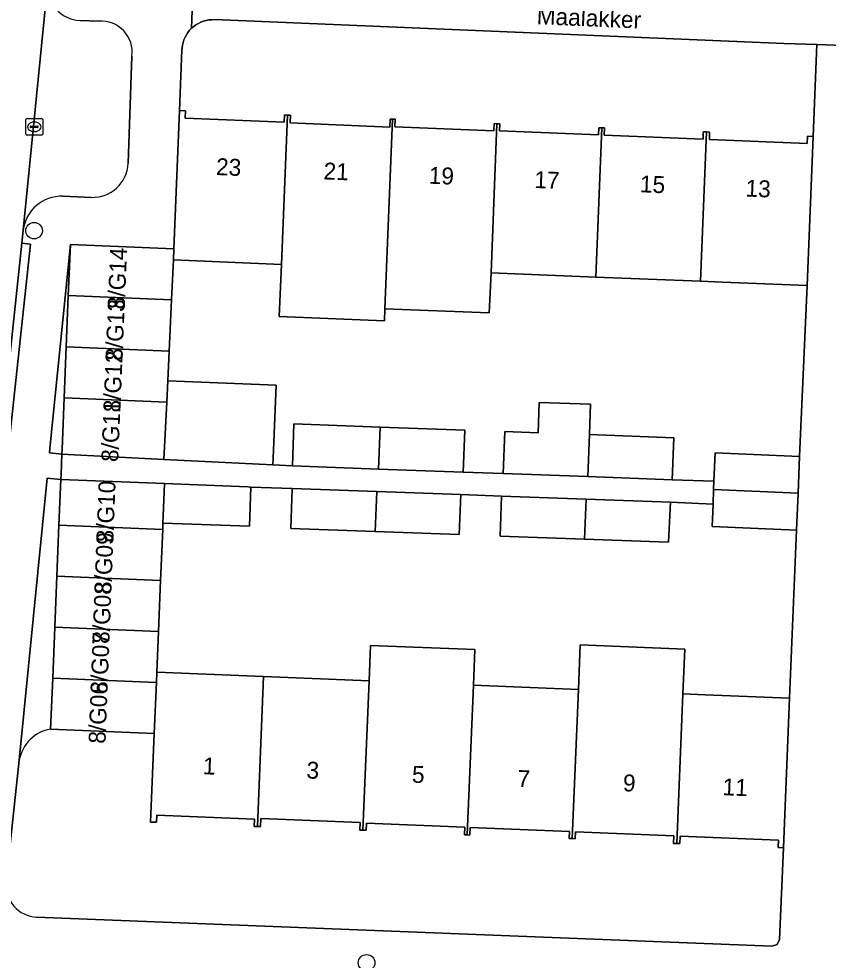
# Model space of a CAD drawing. Extents: x 161354 to 162026, y 386504 to 387460.
# Drawn here: x 161810.3 to 161858.1, y 386817.3 to 386873 of the extents above; entities that cross this region are included whole.
import ezdxf

# ---------------------------------------------------------------- set-up
doc = ezdxf.new("R2010")
doc.units = 0
for name, color, linetype in [('IMGEO_Boom', 7, 'Continuous'), ('IMGEO_Erf', 7, 'Continuous'), ('IMGEO_Kolk', 7, 'Continuous'), ('IMGEO_Muur', 7, 'Continuous'), ('IMGEO_Openbare_ruimte_label', 7, 'Continuous'), ('IMGEO_Pand', 7, 'Continuous'), ('IMGEO_Pand_nummerreeks', 7, 'Continuous'), ('IMGEO_Parkeervlak_open', 7, 'Continuous'), ('IMGEO_Rijbaan_lokaal_open', 7, 'Continuous'), ('IMGEO_Voetpad_gesloten', 7, 'Continuous'), ('IMGEO_Voetpad_open', 7, 'Continuous')]:
    doc.layers.add(name, color=color, linetype=linetype)

msp = doc.modelspace()

# ---------------------------------------------------------------- linework, layer by layer
at = {"layer": 'IMGEO_Boom'}
for centre in [(161811.166, 386860.458), (161830.824, 386817.188)]:
    msp.add_circle(centre, 0.489, dxfattribs=at)
at = {"layer": 'IMGEO_Erf'}
for points in [[(161857.436, 386871.459), (161855.516, 386871.524), (161821.833, 386872.93), (161821.668, 386872.929), (161821.503, 386872.914), (161821.34, 386872.884), (161821.181, 386872.84), (161821.026, 386872.782), (161820.877, 386872.709), (161820.735, 386872.624), (161820.601, 386872.527), (161820.477, 386872.418), (161820.362, 386872.299), (161820.259, 386872.169), (161820.168, 386872.031), (161820.089, 386871.885), (161820.024, 386871.733), (161819.973, 386871.576), (161819.936, 386871.415), (161819.913, 386871.251), (161819.907, 386871.156), (161819.762, 386867.554), (161820.124, 386867.539), (161820.106, 386867.104), (161825.959, 386866.868), (161825.976, 386867.297), (161826.148, 386867.29), (161826.321, 386867.283), (161826.303, 386866.822), (161832.195, 386866.585), (161832.213, 386867.055), (161832.365, 386867.049), (161832.513, 386867.043), (161832.495, 386866.595), (161838.351, 386866.36), (161838.369, 386866.788), (161838.532, 386866.781), (161838.693, 386866.775), (161838.676, 386866.359), (161844.543, 386866.123), (161844.559, 386866.541), (161844.722, 386866.534), (161844.885, 386866.527), (161844.868, 386866.097), (161850.713, 386865.861), (161850.731, 386866.301), (161850.918, 386866.293), (161851.106, 386866.285), (161851.088, 386865.844), (161856.87, 386865.611), (161856.887, 386866.043), (161857.218, 386866.03)], [(161856.864, 386857.216), (161851.869, 386857.417), (161850.565, 386857.47), (161844.369, 386857.719), (161838.179, 386857.969), (161838.076, 386855.594), (161831.908, 386855.843), (161831.878, 386855.131), (161825.66, 386855.39), (161825.794, 386858.468), (161819.408, 386858.726), (161819.296, 386856.367), (161819.152, 386853.345), (161819.068, 386851.591), (161825.484, 386851.333), (161825.296, 386847.015), (161825.278, 386846.61), (161826.444, 386846.555), (161826.524, 386849.038), (161831.628, 386848.853), (161836.624, 386848.672), (161836.524, 386846.19), (161838.899, 386846.104), (161838.999, 386848.586), (161840.971, 386848.514), (161841.036, 386850.302), (161844.068, 386850.204), (161843.996, 386848.405), (161848.993, 386848.223), (161848.893, 386845.741), (161851.362, 386845.652), (161851.433, 386847.328), (161856.421, 386847.118)], [(161856.237, 386842.765), (161851.249, 386842.975), (161851.305, 386844.295), (161848.788, 386844.409), (161848.677, 386842.052), (161843.707, 386842.232), (161838.727, 386842.412), (161838.807, 386844.771), (161836.398, 386844.858), (161836.287, 386842.501), (161831.333, 386842.68), (161826.336, 386842.861), (161826.433, 386845.219), (161823.979, 386845.308), (161823.895, 386842.984), (161818.787, 386843.169), (161818.772, 386842.803), (161818.649, 386839.788), (161818.525, 386836.773), (161818.426, 386834.359), (161824.734, 386834.101), (161830.97, 386833.845), (161831.06, 386835.95), (161837.228, 386835.697), (161837.138, 386833.592), (161843.342, 386833.338), (161843.45, 386835.977), (161849.631, 386835.724), (161849.523, 386833.085), (161850.839, 386833.031), (161855.834, 386832.826)]]:
    msp.add_lwpolyline(points, close=True, dxfattribs=at)
for points in [[(161855.473, 386823.99), (161855.166, 386824.002), (161855.184, 386824.437), (161849.365, 386824.675), (161849.347, 386824.23), (161849.16, 386824.238), (161848.976, 386824.245), (161848.994, 386824.699), (161843.181, 386824.937), (161843.164, 386824.516), (161842.98, 386824.524), (161842.795, 386824.532), (161842.812, 386824.939), (161836.95, 386825.179), (161836.932, 386824.738), (161836.775, 386824.745), (161836.618, 386824.751), (161836.636, 386825.211), (161830.811, 386825.449), (161830.794, 386825.019), (161830.608, 386825.026), (161830.42, 386825.034), (161830.439, 386825.478), (161824.58, 386825.717), (161824.561, 386825.235), (161824.37, 386825.243), (161824.182, 386825.25), (161824.199, 386825.685), (161818.428, 386825.921), (161818.41, 386825.491), (161818.056, 386825.506), (161818.27, 386830.743), (161812.142, 386830.994)], [(161810.29, 386829.155), (161809.52, 386821.963)], [(161811.315, 386819.887), (161854.79, 386818.164), (161855.092, 386818.275), (161855.228, 386818.566), (161855.473, 386823.99)]]:
    msp.add_lwpolyline(points, dxfattribs=at)
for centre, radius, start, end in [((161812.495, 386828.786), 2.236, 99.087, 170.5094), ((161811.391, 386821.766), 1.881, 174.0029, 267.6934)]:
    msp.add_arc(centre, radius, start, end, dxfattribs=at)
at = {"layer": 'IMGEO_Kolk'}
for p, q in [((161810.674, 386866.171), (161810.674, 386867.023)), ((161810.749, 386867.097), (161811.601, 386867.097)), ((161811.675, 386867.023), (161811.675, 386866.171)), ((161810.933, 386866.591), (161810.933, 386866.603)), ((161811.371, 386866.554), (161810.973, 386866.554)), ((161810.976, 386866.64), (161811.374, 386866.64)), ((161811.162, 386866.877), (161811.187, 386866.877)), ((161811.417, 386866.603), (161811.417, 386866.591)), ((161811.601, 386866.097), (161810.749, 386866.097)), ((161811.185, 386866.317), (161811.16, 386866.317))]:
    msp.add_line(p, q, dxfattribs=at)
for points in [[(161810.674, 386866.171), (161810.674, 386867.023)], [(161810.749, 386867.097), (161811.601, 386867.097)], [(161811.675, 386867.023), (161811.675, 386866.171)], [(161811.601, 386866.097), (161810.749, 386866.097)]]:
    msp.add_lwpolyline(points, dxfattribs=at)
for centre, radius, start, end in [((161810.751, 386867.021), 0.0765, 91.552, 178.448), ((161810.751, 386867.021), 0.0765, 91.552, 178.448), ((161811.599, 386867.021), 0.0765, 1.552, 88.448), ((161811.599, 386867.021), 0.0765, 1.552, 88.448), ((161810.973, 386866.6), 0.0403, 85.8775, 175.7526), ((161810.97, 386866.59), 0.0366, 178.938, 274.7102), ((161811.374, 386866.597), 0.043, 264.8664, 352.4533), ((161811.378, 386866.602), 0.0386, 1.7309, 96.639), ((161810.751, 386866.173), 0.0765, 181.552, 268.448), ((161810.751, 386866.173), 0.0765, 181.552, 268.448), ((161811.599, 386866.173), 0.0765, 271.552, 358.448), ((161811.599, 386866.173), 0.0765, 271.552, 358.448)]:
    msp.add_arc(centre, radius, start, end, dxfattribs=at)
for centre, major_axis, ratio, start_param, end_param in [((161811.161, 386866.597), (-0.387, 0.002), 0.722429, 4.712389, 7.853982), ((161811.186, 386866.597), (-0.39, 0.002), 0.717154, 1.570796, 4.712389)]:
    msp.add_ellipse(centre, major_axis=major_axis, ratio=ratio, start_param=start_param, end_param=end_param, dxfattribs=at)
at = {"layer": 'IMGEO_Muur'}
for points in [[(161856.864, 386857.216), (161856.421, 386847.118)], [(161856.237, 386842.765), (161855.834, 386832.826)]]:
    msp.add_lwpolyline(points, dxfattribs=at)
at = {"layer": 'IMGEO_Pand'}
for points in [[(161819.434, 386859.393), (161819.408, 386858.726), (161825.794, 386858.468), (161826.148, 386867.29), (161825.976, 386867.297), (161825.959, 386866.868), (161820.106, 386867.104), (161820.124, 386867.539), (161819.762, 386867.554)], [(161825.66, 386855.39), (161831.878, 386855.131), (161831.908, 386855.843), (161832.365, 386867.049), (161832.213, 386867.055), (161832.195, 386866.585), (161826.303, 386866.822), (161826.321, 386867.283), (161826.148, 386867.29), (161825.794, 386858.468)], [(161838.076, 386855.594), (161838.179, 386857.969), (161838.532, 386866.781), (161838.369, 386866.788), (161838.351, 386866.36), (161832.495, 386866.595), (161832.513, 386867.043), (161832.365, 386867.049), (161831.908, 386855.843)], [(161844.722, 386866.534), (161844.559, 386866.541), (161844.543, 386866.123), (161838.676, 386866.359), (161838.693, 386866.775), (161838.532, 386866.781), (161838.179, 386857.969), (161844.369, 386857.719)], [(161844.369, 386857.719), (161850.565, 386857.47), (161850.918, 386866.293), (161850.731, 386866.301), (161850.713, 386865.861), (161844.868, 386866.097), (161844.885, 386866.527), (161844.722, 386866.534)], [(161857.218, 386866.03), (161856.887, 386866.043), (161856.87, 386865.611), (161851.088, 386865.844), (161851.106, 386866.285), (161850.918, 386866.293), (161850.565, 386857.47), (161851.869, 386857.417), (161856.864, 386857.216)], [(161813.314, 386859.64), (161813.19, 386856.617), (161819.296, 386856.367), (161819.408, 386858.726), (161819.434, 386859.393)], [(161813.19, 386856.617), (161813.067, 386853.594), (161819.152, 386853.345), (161819.296, 386856.367)], [(161819.068, 386851.591), (161819.152, 386853.345), (161813.067, 386853.594), (161812.943, 386850.572), (161819.008, 386850.323)], [(161825.484, 386851.333), (161819.068, 386851.591), (161819.008, 386850.323), (161818.846, 386846.938), (161825.278, 386846.61), (161825.296, 386847.015)], [(161819.008, 386850.323), (161812.943, 386850.572), (161812.819, 386847.549), (161812.807, 386847.246), (161818.846, 386846.938)], [(161843.996, 386848.405), (161844.068, 386850.204), (161841.036, 386850.302), (161840.971, 386848.514), (161838.999, 386848.586), (161838.899, 386846.104), (161843.896, 386845.922)], [(161831.628, 386848.853), (161826.524, 386849.038), (161826.444, 386846.555), (161831.527, 386846.371)], [(161836.624, 386848.672), (161831.628, 386848.853), (161831.527, 386846.371), (161836.524, 386846.19)], [(161843.996, 386848.405), (161843.896, 386845.922), (161848.893, 386845.741), (161848.993, 386848.223)], [(161856.421, 386847.118), (161851.433, 386847.328), (161851.362, 386845.652), (161851.341, 386845.152), (161856.329, 386844.942)], [(161818.883, 386845.512), (161812.746, 386845.759), (161812.636, 386843.054), (161818.772, 386842.803), (161818.787, 386843.169), (161818.805, 386843.602)], [(161823.979, 386845.308), (161823.81, 386845.314), (161818.883, 386845.512), (161818.805, 386843.602), (161818.787, 386843.169), (161823.895, 386842.984)], [(161831.429, 386845.038), (161826.433, 386845.219), (161826.336, 386842.861), (161831.333, 386842.68)], [(161836.398, 386844.858), (161831.429, 386845.038), (161831.333, 386842.68), (161836.287, 386842.501)], [(161843.804, 386844.59), (161838.807, 386844.771), (161838.727, 386842.412), (161843.707, 386842.232)], [(161856.329, 386844.942), (161851.341, 386845.152), (161851.305, 386844.295), (161851.249, 386842.975), (161856.237, 386842.765)], [(161848.788, 386844.409), (161843.804, 386844.59), (161843.707, 386842.232), (161848.677, 386842.052)], [(161818.649, 386839.788), (161818.772, 386842.803), (161812.636, 386843.054), (161812.512, 386840.039)], [(161812.512, 386840.039), (161812.389, 386837.024), (161818.525, 386836.773), (161818.649, 386839.788)], [(161818.4, 386833.758), (161818.426, 386834.359), (161818.525, 386836.773), (161812.389, 386837.024), (161812.265, 386834.009)], [(161837.138, 386833.592), (161837.228, 386835.697), (161831.06, 386835.95), (161830.97, 386833.845), (161830.608, 386825.026), (161830.794, 386825.019), (161830.811, 386825.449), (161836.636, 386825.211), (161836.618, 386824.751), (161836.775, 386824.745)], [(161849.523, 386833.085), (161849.631, 386835.724), (161843.45, 386835.977), (161843.342, 386833.338), (161842.98, 386824.524), (161843.164, 386824.516), (161843.181, 386824.937), (161848.994, 386824.699), (161848.976, 386824.245), (161849.16, 386824.238)], [(161818.27, 386830.743), (161818.056, 386825.506), (161818.41, 386825.491), (161818.428, 386825.921), (161824.199, 386825.685), (161824.182, 386825.25), (161824.37, 386825.243), (161824.734, 386834.101), (161818.426, 386834.359), (161818.4, 386833.758)], [(161818.27, 386830.743), (161818.4, 386833.758), (161812.265, 386834.009), (161812.142, 386830.994)], [(161824.37, 386825.243), (161824.561, 386825.235), (161824.58, 386825.717), (161830.439, 386825.478), (161830.42, 386825.034), (161830.608, 386825.026), (161830.97, 386833.845), (161824.734, 386834.101)], [(161836.775, 386824.745), (161836.932, 386824.738), (161836.95, 386825.179), (161842.812, 386824.939), (161842.795, 386824.532), (161842.98, 386824.524), (161843.342, 386833.338), (161837.138, 386833.592)], [(161855.834, 386832.826), (161850.839, 386833.031), (161849.523, 386833.085), (161849.16, 386824.238), (161849.347, 386824.23), (161849.365, 386824.675), (161855.184, 386824.437), (161855.166, 386824.002), (161855.473, 386823.99)]]:
    msp.add_lwpolyline(points, close=True, dxfattribs=at)
at = {"layer": 'IMGEO_Parkeervlak_open'}
for points in [[(161811.96, 386874.964), (161810.529, 386860.484)], [(161815.002, 386872.835), (161813.878, 386872.886)], [(161816.725, 386864.44), (161816.951, 386870.773)], [(161812.859, 386862.494), (161814.542, 386862.426)]]:
    msp.add_lwpolyline(points, dxfattribs=at)
for centre, radius, start, end in [((161813.959, 386874.885), 2.001, 177.7366, 267.6776), ((161815.139, 386871.013), 1.827, 352.4621, 94.3105), ((161814.625, 386864.526), 2.101, 267.727, 357.6612), ((161812.785, 386860.224), 2.271, 88.1376, 173.4286)]:
    msp.add_arc(centre, radius, start, end, dxfattribs=at)
at = {"layer": 'IMGEO_Rijbaan_lokaal_open'}
msp.add_lwpolyline([(161810.449, 386859.714), (161810.529, 386860.484), (161811.96, 386874.964), (161812.005, 386875.25), (161805.039, 386875.878), (161801.767, 386845.595), (161800.039, 386827.337), (161799.609, 386822.721), (161799.571, 386822.084), (161797.768, 386804.716), (161797.697, 386804.314), (161797.098, 386798.789), (161795.448, 386782.404), (161794.685, 386774.619), (161801.521, 386774.099), (161802.439, 386783.05), (161803.985, 386798.113), (161805.206, 386810.004), (161805.846, 386816.239), (161807.365, 386830.715), (161809.036, 386846.425), (161809.202, 386847.985)], close=True, dxfattribs=at)
at = {"layer": 'IMGEO_Voetpad_gesloten'}
msp.add_lwpolyline([(161843.896, 386845.922), (161838.899, 386846.104), (161836.524, 386846.19), (161831.527, 386846.371), (161826.444, 386846.555), (161825.278, 386846.61), (161818.846, 386846.938), (161812.807, 386847.246), (161812.759, 386846.069), (161812.746, 386845.759), (161818.883, 386845.512), (161823.81, 386845.314), (161823.979, 386845.308), (161826.433, 386845.219), (161831.429, 386845.038), (161836.398, 386844.858), (161838.807, 386844.771), (161843.804, 386844.59), (161848.788, 386844.409), (161851.305, 386844.295), (161851.341, 386845.152), (161851.362, 386845.652), (161848.893, 386845.741)], close=True, dxfattribs=at)
at = {"layer": 'IMGEO_Voetpad_open'}
for points in [[(161819.762, 386867.554), (161819.907, 386871.156), (161819.913, 386871.251), (161819.936, 386871.415), (161819.973, 386871.576), (161820.024, 386871.733), (161820.089, 386871.885), (161820.168, 386872.031), (161820.259, 386872.169), (161820.362, 386872.299), (161820.477, 386872.418), (161820.607, 386876.057), (161820.117, 386876.069), (161817.228, 386876.139)], [(161820.607, 386876.057), (161820.477, 386872.418), (161820.601, 386872.527), (161820.735, 386872.624), (161820.877, 386872.709), (161821.026, 386872.782), (161821.181, 386872.84), (161821.34, 386872.884), (161821.503, 386872.914), (161821.668, 386872.929), (161821.833, 386872.93), (161855.516, 386871.524), (161857.436, 386871.459), (161863.754, 386871.221)], [(161813.878, 386872.886), (161815.002, 386872.835)], [(161863.806, 386871.214), (161863.754, 386871.221), (161857.436, 386871.459), (161857.218, 386866.03), (161856.864, 386857.216), (161856.421, 386847.118), (161856.329, 386844.942), (161856.237, 386842.765), (161855.834, 386832.826), (161855.473, 386823.99), (161855.228, 386818.566), (161855.092, 386818.275), (161854.79, 386818.164), (161811.315, 386819.887)], [(161816.951, 386870.773), (161816.725, 386864.44)], [(161808.811, 386815.104), (161809.504, 386821.869), (161809.52, 386821.963), (161810.29, 386829.155), (161811.932, 386845.84), (161812.746, 386845.759), (161812.759, 386846.069), (161812.807, 386847.246), (161812.08, 386847.319), (161812.106, 386847.579), (161813.314, 386859.64), (161819.434, 386859.393), (161819.762, 386867.554)], [(161814.542, 386862.426), (161812.859, 386862.494)], [(161810.529, 386860.484), (161810.449, 386859.714), (161810.946, 386859.668), (161809.699, 386847.939), (161809.202, 386847.985), (161809.036, 386846.425), (161809.533, 386846.379), (161807.862, 386830.669), (161807.365, 386830.715), (161805.846, 386816.239)], [(161812.512, 386840.039), (161812.636, 386843.054), (161812.746, 386845.759), (161811.932, 386845.84), (161810.29, 386829.155)], [(161812.142, 386830.994), (161812.265, 386834.009), (161812.389, 386837.024), (161812.512, 386840.039)]]:
    msp.add_lwpolyline(points, dxfattribs=at)
for points in [[(161809.202, 386847.985), (161809.699, 386847.939), (161810.946, 386859.668), (161810.449, 386859.714)], [(161813.067, 386853.594), (161813.19, 386856.617), (161813.314, 386859.64), (161812.106, 386847.579), (161812.08, 386847.319), (161812.807, 386847.246), (161812.819, 386847.549), (161812.943, 386850.572)]]:
    msp.add_lwpolyline(points, close=True, dxfattribs=at)
for centre, radius, start, end in [((161813.959, 386874.885), 2.001, 177.7366, 267.6776), ((161815.139, 386871.013), 1.827, 352.4621, 94.3105), ((161814.625, 386864.526), 2.101, 267.727, 357.6612), ((161812.785, 386860.224), 2.271, 88.1376, 173.4286), ((161812.495, 386828.786), 2.236, 99.087, 170.5094), ((161811.391, 386821.766), 1.881, 174.0029, 267.6934)]:
    msp.add_arc(centre, radius, start, end, dxfattribs=at)

# ---------------------------------------------------------------- texts
at = {"layer": 'IMGEO_Openbare_ruimte_label'}
msp.add_text('Maalakker', height=1, rotation=357.5926, dxfattribs=at).set_placement((161840.868, 386872.664))
at = {"layer": 'IMGEO_Pand_nummerreeks'}
for s, rotation, p in [('23', 357.6748, (161821.907, 386863.748)), ('21', 357.6748, (161828.263, 386863.491)), ('19', 357.6748, (161834.484, 386863.237)), ('17', 357.6748, (161840.726, 386862.984)), ('15', 357.6748, (161846.969, 386862.73)), ('13', 357.6748, (161853.212, 386862.477)), ('8/G14', 87.5805, (161816.515, 386855.799)), ('8/G13', 87.5805, (161816.386, 386852.753)), ('8/G12', 87.5805, (161816.257, 386849.701)), ('8/G11', 87.5823, (161816.133, 386846.773)), ('8/G10', 87.7829, (161815.844, 386842.02)), ('8/G09', 87.7803, (161815.726, 386838.971)), ('8/G08', 87.7803, (161815.612, 386836.027)), ('8/G07', 87.7803, (161815.497, 386833.072)), ('8/G06', 87.7803, (161815.383, 386830.121)), ('1', 357.6874, (161821.133, 386828.334)), ('3', 357.6874, (161827.255, 386828.086)), ('5', 357.6874, (161833.491, 386827.835)), ('7', 357.6874, (161839.727, 386827.583)), ('9', 357.6853, (161845.963, 386827.331)), ('11', 357.6874, (161851.854, 386827.094))]:
    msp.add_text(s, height=1, rotation=rotation, dxfattribs=at).set_placement(p)

doc.saveas('drawing.dxf')
